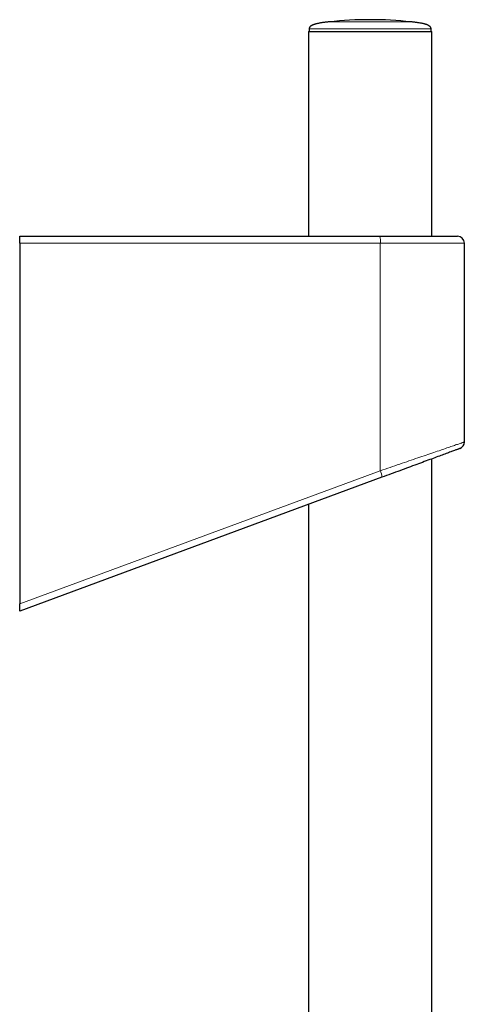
# Model space of a CAD drawing. Header units: millimetres. Extents: x 8 to 984, y 12 to 973.
# Tile 325 of 325: x 588 to 652, y 831 to 973. Entities that reach past the tile are written whole.
import ezdxf

# ---------------------------------------------------------------- set-up
doc = ezdxf.new("R2010")
doc.units = ezdxf.units.MM

msp = doc.modelspace()

# ---------------------------------------------------------------- linework, layer by layer
at = {"color": 7, "linetype": 'Continuous', "lineweight": 30}
for p, q in [((629.45, 970.82), (629.45, 941.32)), ((629.45, 970.82), (638.35, 970.82)), ((629.56, 971.21), (629.55, 970.82)), ((638.35, 970.82), (647.25, 970.82)), ((647.15, 970.82), (647.14, 971.21)), ((647.25, 941.32), (647.25, 970.82)), ((587.83, 941.32), (639.71, 941.32)), ((587.83, 940.32), (587.83, 941.32)), ((639.71, 941.32), (650.93, 941.32)), ((587.83, 940.32), (587.83, 888.35)), ((651.93, 911.68), (651.93, 940.32)), ((647.25, 617.07), (647.25, 909.25)), ((640.06, 906.6), (587.83, 887.32)), ((629.45, 902.68), (629.45, 617.28)), ((587.83, 887.32), (587.83, 888.35))]:
    msp.add_line(p, q, dxfattribs=at)
at = {"color": 252, "linetype": 'Continuous', "lineweight": 0}
for p, q in [((647.14, 971.21), (629.56, 971.21)), ((639.82, 940.32), (587.83, 940.32)), ((639.82, 940.32), (639.82, 907.54)), ((651.93, 940.32), (639.82, 940.32)), ((587.83, 888.35), (639.82, 907.54))]:
    msp.add_line(p, q, dxfattribs=at)
at = {"color": 252, "linetype": 'Continuous', "lineweight": 0, "flags": 128}
msp.add_lwpolyline([(639.82, 907.54), (640.18, 907.66), (640.53, 907.78), (640.88, 907.9), (641.23, 908.02), (641.58, 908.14), (641.93, 908.26), (642.27, 908.38), (642.61, 908.49), (642.95, 908.61), (643.29, 908.72), (643.62, 908.84), (643.95, 908.95), (644.27, 909.06), (644.59, 909.17), (644.91, 909.28), (645.22, 909.38), (645.52, 909.49), (645.82, 909.59), (646.12, 909.69), (646.41, 909.79), (646.69, 909.89), (646.97, 909.98), (647.25, 910.08), (647.51, 910.17), (647.78, 910.26), (648.03, 910.34), (648.28, 910.43), (648.52, 910.51), (648.75, 910.59), (648.98, 910.67), (649.2, 910.74), (649.41, 910.82), (649.61, 910.88), (649.81, 910.95), (649.99, 911.02), (650.17, 911.08), (650.35, 911.14), (650.51, 911.19), (650.66, 911.25), (650.81, 911.3), (650.95, 911.34), (651.08, 911.39), (651.2, 911.43), (651.31, 911.47), (651.41, 911.5), (651.5, 911.53), (651.59, 911.56), (651.66, 911.59), (651.73, 911.61), (651.78, 911.63), (651.83, 911.64), (651.87, 911.66), (651.9, 911.67), (651.92, 911.67), (651.93, 911.68), (651.93, 911.68)], dxfattribs=at)
at = {"color": 7, "linetype": 'Continuous', "lineweight": 30, "flags": 128}
msp.add_lwpolyline([(651.27, 910.74), (651.27, 910.74), (651.26, 910.73), (651.25, 910.73), (651.22, 910.72), (651.19, 910.71), (651.14, 910.69), (651.09, 910.67), (651.03, 910.65), (650.96, 910.62), (650.88, 910.59), (650.8, 910.56), (650.7, 910.53), (650.6, 910.49), (650.49, 910.45), (650.37, 910.4), (650.24, 910.36), (650.1, 910.31), (649.96, 910.25), (649.81, 910.2), (649.65, 910.14), (649.48, 910.08), (649.31, 910.01), (649.13, 909.95), (648.94, 909.88), (648.74, 909.8), (648.54, 909.73), (648.33, 909.65), (648.11, 909.57), (647.89, 909.49), (647.66, 909.41), (647.43, 909.32), (647.19, 909.23), (646.94, 909.14), (646.69, 909.05), (646.43, 908.95), (646.16, 908.85), (645.89, 908.75), (645.62, 908.65), (645.34, 908.55), (645.06, 908.44), (644.77, 908.34), (644.48, 908.23), (644.18, 908.12), (643.88, 908.01), (643.58, 907.9), (643.27, 907.78), (642.96, 907.67), (642.65, 907.55), (642.33, 907.44), (642.01, 907.32), (641.69, 907.2), (641.37, 907.08), (641.04, 906.96), (640.72, 906.84), (640.39, 906.72), (640.06, 906.6)], dxfattribs=at)
at = {"color": 7, "linetype": 'Continuous', "lineweight": 30}
for centre, radius, start, end in [((638.35, 915.86), 56.65, 84.0194, 95.9806), ((650.93, 940.32), 1, 0, 90), ((650.93, 911.68), 1, 290.258, 359.9216)]:
    msp.add_arc(centre, radius, start, end, dxfattribs=at)
at = {"color": 252, "linetype": 'Continuous', "lineweight": 0}
for centre, radius, start, end in [((637.39, 940.56), 2.45, 354.335, 18.0422), ((637.69, 906.5), 2.37, 2.4538, 25.9953)]:
    msp.add_arc(centre, radius, start, end, dxfattribs=at)
at = {"color": 7, "linetype": 'Continuous', "lineweight": 30}
for points, knots in [([(632.45, 972.2), (632.36, 972.19), (632.21, 972.18), (631.98, 972.15), (631.77, 972.12), (631.58, 972.1), (631.38, 972.07), (631.2, 972.04), (631.01, 972), (630.84, 971.97), (630.68, 971.93), (630.53, 971.9), (630.4, 971.86), (630.29, 971.82), (630.19, 971.79), (630.09, 971.75), (630, 971.71), (629.92, 971.67), (629.85, 971.63), (629.8, 971.59), (629.76, 971.56), (629.72, 971.53), (629.68, 971.49), (629.64, 971.43), (629.6, 971.37), (629.57, 971.3), (629.57, 971.24), (629.56, 971.21)], [0, 0, 0, 0, 0.078365, 0.15008, 0.215789, 0.276055, 0.33137, 0.397055, 0.455868, 0.50856, 0.561831, 0.608866, 0.650389, 0.687031, 0.719343, 0.747809, 0.784223, 0.814179, 0.838703, 0.858605, 0.869889, 0.885342, 0.9066, 0.925779, 0.947484, 0.971914, 1, 1, 1, 1]), ([(647.14, 971.21), (647.14, 971.23), (647.13, 971.26), (647.12, 971.31), (647.1, 971.37), (647.08, 971.42), (647.05, 971.45), (647.04, 971.47), (647.03, 971.48), (647.01, 971.5), (646.99, 971.52), (646.95, 971.56), (646.89, 971.6), (646.82, 971.65), (646.73, 971.7), (646.64, 971.74), (646.55, 971.78), (646.44, 971.82), (646.31, 971.86), (646.16, 971.9), (646, 971.94), (645.83, 971.98), (645.64, 972.01), (645.43, 972.05), (645.22, 972.08), (645, 972.11), (644.77, 972.14), (644.52, 972.17), (644.34, 972.19), (644.25, 972.2)], [0, 0, 0, 0, 0.01504, 0.028397, 0.050885, 0.068244, 0.08035, 0.087023, 0.092573, 0.099006, 0.106352, 0.124081, 0.146421, 0.174284, 0.208829, 0.236285, 0.267869, 0.304173, 0.345869, 0.393729, 0.448646, 0.500982, 0.559738, 0.625731, 0.69991, 0.764653, 0.835756, 0.91393, 1, 1, 1, 1])]:
    msp.add_open_spline(points, degree=3, knots=knots, dxfattribs=at)
at = {"color": 252, "linetype": 'Continuous', "lineweight": 0}
msp.add_open_spline([(632.45, 972.2), (632.46, 972.2), (632.48, 972.2), (632.63, 972.2), (632.88, 972.2), (633.22, 972.2), (633.65, 972.2), (634.16, 972.2), (634.75, 972.2), (635.39, 972.2), (636.09, 972.2), (636.82, 972.2), (637.58, 972.2), (638.35, 972.2), (639.12, 972.2), (639.88, 972.2), (640.62, 972.2), (641.31, 972.2), (641.95, 972.2), (642.54, 972.2), (643.05, 972.2), (643.48, 972.2), (643.82, 972.2), (644.07, 972.2), (644.22, 972.2), (644.24, 972.2), (644.25, 972.2)], degree=3, knots=[0, 0, 0, 0, 0.041667, 0.083333, 0.125, 0.166667, 0.208333, 0.25, 0.291667, 0.333333, 0.375, 0.416667, 0.458333, 0.5, 0.541667, 0.583333, 0.625, 0.666667, 0.708333, 0.75, 0.791667, 0.833333, 0.875, 0.916667, 0.958333, 1, 1, 1, 1], dxfattribs=at)

doc.saveas('drawing.dxf')
